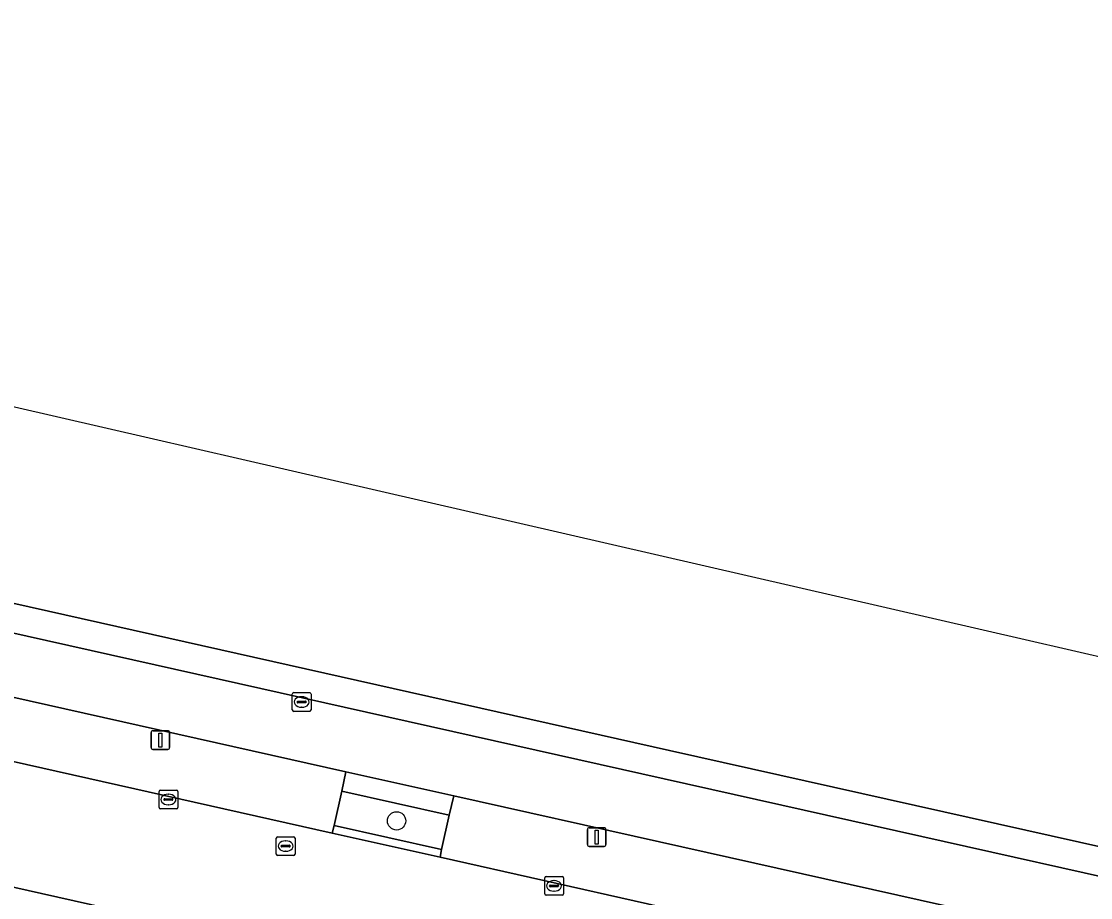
# Model space of a CAD drawing. Extents: x 161771 to 163125, y 382475 to 383179.
# Drawn here: x 162828 to 162885.1, y 382916.6 to 382963.4 of the extents above; entities that cross this region are included whole.
import ezdxf

# ---------------------------------------------------------------- set-up
doc = ezdxf.new("R2010")
doc.units = 0
for name, color, linetype in [('IMGEO_Boom', 7, 'Continuous'), ('IMGEO_Fietspad_gesloten', 7, 'Continuous'), ('IMGEO_Groenvoorziening', 7, 'Continuous'), ('IMGEO_Kolk', 7, 'Continuous'), ('IMGEO_Lichtmast', 7, 'Continuous'), ('IMGEO_Parkeervlak_open', 7, 'Continuous'), ('IMGEO_Rijbaan_lokaal_gesloten', 7, 'Continuous'), ('IMGEO_Rioolput', 7, 'Continuous'), ('IMGEO_Voetpad_open', 7, 'Continuous'), ('IMGEO_Waterloop', 7, 'Continuous')]:
    doc.layers.add(name, color=color, linetype=linetype)

msp = doc.modelspace()

# ---------------------------------------------------------------- linework, layer by layer
at = {"layer": 'IMGEO_Boom'}
msp.add_circle((162848.015, 382920.659), 0.489, dxfattribs=at)
at = {"layer": 'IMGEO_Fietspad_gesloten'}
for points in [[(163078.832, 382874.349), (163074.368, 382875.36), (163063.024, 382878.031), (162982.112, 382896.093), (162862.311, 382922.904), (162786.206, 382939.932), (162692.17, 382961.036)], [(162804.398, 382932.442), (162845.301, 382923.283), (162851.076, 382921.99), (162862.057, 382919.531), (162886.172, 382914.137), (162909.43, 382908.935), (162935.452, 382903.114), (162941.201, 382901.829), (162952.795, 382899.236), (162958.564, 382897.945), (162970.349, 382895.309), (162981.504, 382892.814), (163046.532, 382878.242), (163076.926, 382871.431)]]:
    msp.add_lwpolyline(points, dxfattribs=at)
at = {"layer": 'IMGEO_Groenvoorziening'}
msp.add_lwpolyline([(162844.685, 382920.416), (162850.42, 382919.123), (162850.832, 382920.959), (162845.084, 382922.244)], close=True, dxfattribs=at)
at = {"layer": 'IMGEO_Kolk'}
for p, q in [((162835.33, 382921.373), (162835.33, 382922.225)), ((162835.405, 382922.299), (162836.257, 382922.299)), ((162835.589, 382921.793), (162835.589, 382921.805)), ((162836.027, 382921.756), (162835.629, 382921.756)), ((162835.632, 382921.842), (162836.03, 382921.842)), ((162835.818, 382922.079), (162835.843, 382922.079)), ((162836.073, 382921.805), (162836.073, 382921.793)), ((162836.331, 382922.225), (162836.331, 382921.373)), ((162836.257, 382921.299), (162835.405, 382921.299)), ((162835.841, 382921.519), (162835.816, 382921.519)), ((162855.927, 382916.76), (162855.927, 382917.612)), ((162856.002, 382917.686), (162856.854, 382917.686)), ((162856.186, 382917.18), (162856.186, 382917.192)), ((162856.229, 382917.229), (162856.627, 382917.229)), ((162856.415, 382917.466), (162856.44, 382917.466)), ((162856.67, 382917.192), (162856.67, 382917.18)), ((162856.928, 382917.612), (162856.928, 382916.76)), ((162856.854, 382916.686), (162856.002, 382916.686)), ((162856.624, 382917.143), (162856.226, 382917.143)), ((162856.438, 382916.906), (162856.413, 382916.906))]:
    msp.add_line(p, q, dxfattribs=at)
for points in [[(162835.33, 382921.373), (162835.33, 382922.225)], [(162835.405, 382922.299), (162836.257, 382922.299)], [(162836.331, 382922.225), (162836.331, 382921.373)], [(162836.257, 382921.299), (162835.405, 382921.299)], [(162855.927, 382916.76), (162855.927, 382917.612)], [(162856.002, 382917.686), (162856.854, 382917.686)], [(162856.928, 382917.612), (162856.928, 382916.76)], [(162856.854, 382916.686), (162856.002, 382916.686)]]:
    msp.add_lwpolyline(points, dxfattribs=at)
for centre, radius, start, end in [((162835.407, 382922.223), 0.0765, 91.552, 178.448), ((162835.407, 382922.223), 0.0765, 91.552, 178.448), ((162835.629, 382921.802), 0.0403, 85.8775, 175.7526), ((162835.626, 382921.792), 0.0366, 178.938, 274.7102), ((162836.03, 382921.799), 0.043, 264.8664, 352.4533), ((162836.034, 382921.804), 0.0386, 1.7309, 96.639), ((162836.255, 382922.223), 0.0765, 1.552, 88.448), ((162836.255, 382922.223), 0.0765, 1.552, 88.448), ((162835.407, 382921.375), 0.0765, 181.552, 268.448), ((162835.407, 382921.375), 0.0765, 181.552, 268.448), ((162836.255, 382921.375), 0.0765, 271.552, 358.448), ((162836.255, 382921.375), 0.0765, 271.552, 358.448), ((162856.004, 382917.61), 0.0765, 91.552, 178.448), ((162856.004, 382917.61), 0.0765, 91.552, 178.448), ((162856.226, 382917.189), 0.0403, 85.8775, 175.7526), ((162856.223, 382917.179), 0.0366, 178.938, 274.7102), ((162856.627, 382917.186), 0.043, 264.8664, 352.4533), ((162856.631, 382917.191), 0.0386, 1.7309, 96.639), ((162856.852, 382917.61), 0.0765, 1.552, 88.448), ((162856.852, 382917.61), 0.0765, 1.552, 88.448), ((162856.004, 382916.762), 0.0765, 181.552, 268.448), ((162856.004, 382916.762), 0.0765, 181.552, 268.448), ((162856.852, 382916.762), 0.0765, 271.552, 358.448), ((162856.852, 382916.762), 0.0765, 271.552, 358.448)]:
    msp.add_arc(centre, radius, start, end, dxfattribs=at)
for centre, major_axis, ratio, start_param, end_param in [((162835.817, 382921.799), (-0.387, 0.002), 0.722429, 4.712389, 7.853982), ((162835.842, 382921.799), (-0.39, 0.002), 0.717154, 1.570796, 4.712389), ((162856.414, 382917.186), (-0.387, 0.002), 0.722429, 4.712389, 7.853982), ((162856.439, 382917.186), (-0.39, 0.002), 0.717154, 1.570796, 4.712389)]:
    msp.add_ellipse(centre, major_axis=major_axis, ratio=ratio, start_param=start_param, end_param=end_param, dxfattribs=at)
at = {"layer": 'IMGEO_Lichtmast'}
for p, q in [((162834.903, 382924.571), (162834.903, 382925.371)), ((162834.903, 382925.371), (162834.903, 382924.571)), ((162835.003, 382925.471), (162835.793, 382925.471)), ((162835.793, 382925.471), (162835.003, 382925.471)), ((162835.893, 382925.371), (162835.893, 382924.571)), ((162835.893, 382924.571), (162835.893, 382925.371)), ((162835.793, 382924.471), (162835.003, 382924.471)), ((162835.003, 382924.471), (162835.793, 382924.471)), ((162858.211, 382919.394), (162858.211, 382920.194)), ((162858.211, 382920.194), (162858.211, 382919.394)), ((162858.311, 382920.294), (162859.101, 382920.294)), ((162859.101, 382920.294), (162858.311, 382920.294)), ((162859.201, 382920.194), (162859.201, 382919.394)), ((162859.201, 382919.394), (162859.201, 382920.194)), ((162859.101, 382919.294), (162858.311, 382919.294)), ((162858.311, 382919.294), (162859.101, 382919.294))]:
    msp.add_line(p, q, dxfattribs=at)
for points in [[(162835.323, 382925.346), (162835.473, 382925.346), (162835.473, 382924.596), (162835.323, 382924.596), (162835.323, 382925.346)], [(162858.631, 382920.169), (162858.781, 382920.169), (162858.781, 382919.419), (162858.631, 382919.419), (162858.631, 382920.169)]]:
    msp.add_lwpolyline(points, dxfattribs=at)
for centre, start, end in [((162835.003, 382925.371), 90, 180), ((162835.003, 382925.371), 90, 180), ((162835.793, 382925.371), 0, 90), ((162835.793, 382925.371), 360, 90), ((162835.003, 382924.571), 180, 270), ((162835.003, 382924.571), 180, 270), ((162835.793, 382924.571), 270, 0), ((162835.793, 382924.571), 270, 0), ((162858.311, 382920.194), 90, 180), ((162858.311, 382920.194), 90, 180), ((162859.101, 382920.194), 0, 90), ((162859.101, 382920.194), 360, 90), ((162858.311, 382919.394), 180, 270), ((162858.311, 382919.394), 180, 270), ((162859.101, 382919.394), 270, 0), ((162859.101, 382919.394), 270, 0)]:
    msp.add_arc(centre, 0.1, start, end, dxfattribs=at)
at = {"layer": 'IMGEO_Parkeervlak_open'}
for points in [[(162784.791, 382926.705), (162726.206, 382939.846), (162695.369, 382946.761), (162695.111, 382945.616), (162696.087, 382945.391), (162694.933, 382940.536), (162720.196, 382934.918), (162728.028, 382933.216), (162753.759, 382927.493), (162758.991, 382926.329), (162761.139, 382925.852), (162779.49, 382921.77), (162787.473, 382919.978), (162791.862, 382918.98), (162795.493, 382918.154), (162803.049, 382916.435), (162876.336, 382899.767), (162908.947, 382892.427), (162912.41, 382891.658), (162916.201, 382890.816), (162957.326, 382881.68), (162960.921, 382880.881), (162962.277, 382886.988), (162858.949, 382910.073)], [(162804.398, 382932.442), (162792.198, 382935.179), (162791.965, 382934.157), (162791.568, 382932.303), (162791.536, 382931.917), (162844.585, 382920.008), (162844.685, 382920.416), (162845.084, 382922.244), (162845.301, 382923.283)], [(162862.057, 382919.531), (162851.076, 382921.99), (162850.832, 382920.959), (162850.42, 382919.123), (162850.343, 382918.715), (162861.427, 382916.227), (162862.042, 382916.089), (162885.368, 382910.872), (162885.444, 382911.282), (162885.877, 382913.114), (162886.172, 382914.137)]]:
    msp.add_lwpolyline(points, close=True, dxfattribs=at)
at = {"layer": 'IMGEO_Rijbaan_lokaal_gesloten'}
for points in [[(162577.562, 382973.23), (162638.909, 382959.422), (162695.369, 382946.761), (162726.206, 382939.846), (162784.791, 382926.705), (162858.949, 382910.073), (162962.277, 382886.988), (162968.221, 382885.66), (163071.652, 382862.588)], [(163052.495, 382873.498), (163045.764, 382875.003), (162980.817, 382889.526), (162969.587, 382892.037), (162969.469, 382892.063), (162957.773, 382894.679), (162952.028, 382895.964), (162940.432, 382898.557), (162934.679, 382899.844), (162908.617, 382905.673), (162885.368, 382910.872), (162862.042, 382916.089), (162861.427, 382916.227), (162850.343, 382918.715), (162844.585, 382920.008), (162791.536, 382931.917)]]:
    msp.add_lwpolyline(points, dxfattribs=at)
at = {"layer": 'IMGEO_Rioolput'}
for p, q in [((162842.523, 382927.507), (162843.375, 382927.507)), ((162842.448, 382926.581), (162842.448, 382927.433)), ((162842.707, 382927.001), (162842.707, 382927.013)), ((162843.145, 382926.964), (162842.747, 382926.964)), ((162842.75, 382927.05), (162843.148, 382927.05)), ((162842.936, 382927.287), (162842.961, 382927.287)), ((162843.191, 382927.013), (162843.191, 382927.001)), ((162843.449, 382927.433), (162843.449, 382926.581)), ((162843.375, 382926.507), (162842.523, 382926.507)), ((162842.959, 382926.727), (162842.934, 382926.727)), ((162841.591, 382918.886), (162841.591, 382919.738)), ((162841.666, 382919.812), (162842.518, 382919.812)), ((162842.079, 382919.592), (162842.104, 382919.592)), ((162842.592, 382919.738), (162842.592, 382918.886)), ((162841.85, 382919.306), (162841.85, 382919.318)), ((162842.288, 382919.269), (162841.89, 382919.269)), ((162841.893, 382919.355), (162842.291, 382919.355)), ((162842.102, 382919.032), (162842.077, 382919.032)), ((162842.334, 382919.318), (162842.334, 382919.306)), ((162842.518, 382918.812), (162841.666, 382918.812))]:
    msp.add_line(p, q, dxfattribs=at)
for points in [[(162842.523, 382927.507), (162843.375, 382927.507)], [(162842.448, 382926.581), (162842.448, 382927.433)], [(162843.449, 382927.433), (162843.449, 382926.581)], [(162843.375, 382926.507), (162842.523, 382926.507)], [(162841.591, 382918.886), (162841.591, 382919.738)], [(162841.666, 382919.812), (162842.518, 382919.812)], [(162842.592, 382919.738), (162842.592, 382918.886)], [(162842.518, 382918.812), (162841.666, 382918.812)]]:
    msp.add_lwpolyline(points, dxfattribs=at)
for centre, radius, start, end in [((162842.525, 382927.431), 0.0765, 91.552, 178.448), ((162842.525, 382927.431), 0.0765, 91.552, 178.448), ((162843.373, 382927.431), 0.0765, 1.552, 88.448), ((162843.373, 382927.431), 0.0765, 1.552, 88.448), ((162842.747, 382927.01), 0.0403, 85.8775, 175.7526), ((162842.744, 382927), 0.0366, 178.938, 274.7102), ((162843.148, 382927.007), 0.043, 264.8664, 352.4533), ((162843.152, 382927.012), 0.0386, 1.7309, 96.639), ((162842.525, 382926.583), 0.0765, 181.552, 268.448), ((162842.525, 382926.583), 0.0765, 181.552, 268.448), ((162843.373, 382926.583), 0.0765, 271.552, 358.448), ((162843.373, 382926.583), 0.0765, 271.552, 358.448), ((162841.668, 382919.736), 0.0765, 91.552, 178.448), ((162841.668, 382919.736), 0.0765, 91.552, 178.448), ((162842.516, 382919.736), 0.0765, 1.552, 88.448), ((162842.516, 382919.736), 0.0765, 1.552, 88.448), ((162841.668, 382918.888), 0.0765, 181.552, 268.448), ((162841.668, 382918.888), 0.0765, 181.552, 268.448), ((162841.89, 382919.315), 0.0403, 85.8775, 175.7526), ((162841.887, 382919.305), 0.0366, 178.938, 274.7102), ((162842.291, 382919.312), 0.043, 264.8664, 352.4533), ((162842.295, 382919.317), 0.0386, 1.7309, 96.639), ((162842.516, 382918.888), 0.0765, 271.552, 358.448), ((162842.516, 382918.888), 0.0765, 271.552, 358.448)]:
    msp.add_arc(centre, radius, start, end, dxfattribs=at)
for centre, major_axis, ratio, start_param, end_param in [((162842.935, 382927.007), (-0.387, 0.002), 0.722429, 4.712389, 7.853982), ((162842.96, 382927.007), (-0.39, 0.002), 0.717154, 1.570796, 4.712389), ((162842.078, 382919.312), (-0.387, 0.002), 0.722429, 4.712389, 7.853982), ((162842.103, 382919.312), (-0.39, 0.002), 0.717154, 1.570796, 4.712389)]:
    msp.add_ellipse(centre, major_axis=major_axis, ratio=ratio, start_param=start_param, end_param=end_param, dxfattribs=at)
at = {"layer": 'IMGEO_Voetpad_open'}
for points in [[(162602.3, 382982.823), (162528.992, 382999.263), (162413.931, 383025.005), (162330.921, 383043.712), (162316.154, 383047.05), (162315.791, 383045.55), (162330.507, 383042.225), (162412.703, 383023.699), (162692.17, 382961.036), (162786.206, 382939.932), (162862.311, 382922.904), (162982.112, 382896.093), (163063.024, 382878.031), (163074.368, 382875.36), (163078.832, 382874.349)], [(163081.514, 382876.037), (163079.44, 382876.495), (163079.046, 382876.582), (163078.939, 382876.124), (163066.889, 382878.818), (163063.344, 382879.609), (163063.337, 382879.55), (162982.36, 382897.639), (162862.598, 382924.42), (162602.3, 382982.823)]]:
    msp.add_lwpolyline(points, dxfattribs=at)
for points in [[(162845.301, 382923.283), (162845.084, 382922.244), (162850.832, 382920.959), (162851.076, 382921.99)], [(162844.685, 382920.416), (162844.585, 382920.008), (162850.343, 382918.715), (162850.42, 382919.123)]]:
    msp.add_lwpolyline(points, close=True, dxfattribs=at)
at = {"layer": 'IMGEO_Waterloop'}
for points in [[(163125.436, 382874.202), (162549.091, 383006.865)], [(162602.3, 382982.823), (162862.598, 382924.42), (162982.36, 382897.639)]]:
    msp.add_lwpolyline(points, dxfattribs=at)

doc.saveas('drawing.dxf')
